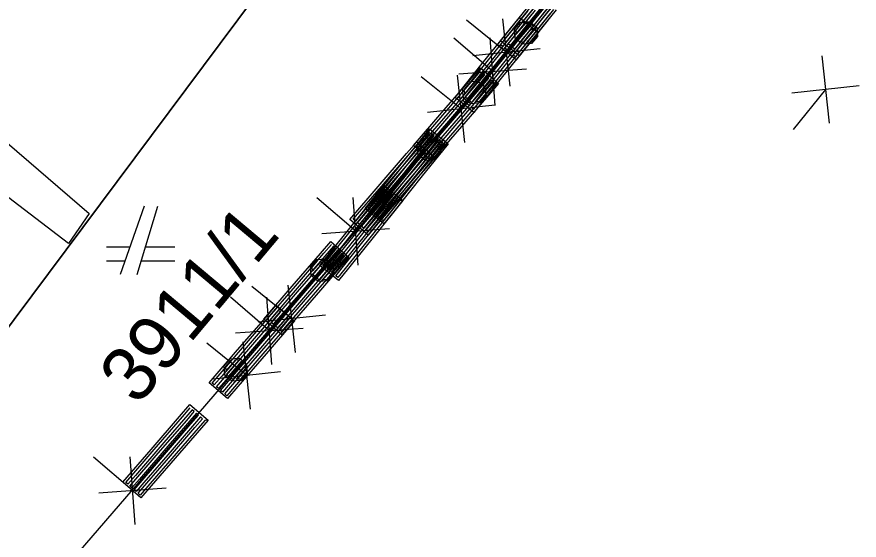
# Model space of a CAD drawing. Extents: x -266179 to -264727, y -1243225 to -1241702.
# Drawn here: x -264753.95 to -264729.33, y -1242431.03 to -1242415.73 of the extents above; entities that cross this region are included whole.
import ezdxf

# ---------------------------------------------------------------- set-up
doc = ezdxf.new("R2010")
doc.units = 0
for name, color, linetype in [('Vrstva 1', 7, 'Continuous'), ('Vrstva 19', 7, 'Continuous'), ('Vrstva 2', 7, 'Continuous'), ('Vrstva 21', 7, 'Continuous')]:
    doc.layers.add(name, color=color, linetype=linetype)

msp = doc.modelspace()

# ---------------------------------------------------------------- linework, layer by layer
at = {"layer": 'Vrstva 1'}
for p, q in [((-264742, -1242408.45), (-264789.69, -1242472.4)), ((-264789.69, -1242472.4), (-264742, -1242408.45)), ((-264737.83, -1242414.53), (-264740.79, -1242418.21)), ((-264740.79, -1242418.21), (-264743.3, -1242421.13)), ((-264743.3, -1242421.13), (-264790.15, -1242475.37)), ((-264750.23, -1242421.27), (-264750.93, -1242423.27)), ((-264750.43, -1242423.27), (-264749.83, -1242421.27)), ((-264750.65, -1242422.47), (-264751.33, -1242422.47)), ((-264749.33, -1242422.47), (-264750.19, -1242422.47)), ((-264751.33, -1242422.87), (-264750.79, -1242422.87)), ((-264750.31, -1242422.87), (-264749.33, -1242422.87))]:
    msp.add_line(p, q, dxfattribs=at)
at = {"layer": 'Vrstva 19'}
for p, q in [((-264737.83, -1242414.53), (-264740.79, -1242418.21)), ((-264740.79, -1242418.21), (-264743.3, -1242421.13)), ((-264743.3, -1242421.13), (-264790.15, -1242475.37))]:
    msp.add_line(p, q, dxfattribs=at)
for points in [[(-264738.497, -1242415.55), (-264739.293, -1242416.54), (-264739.506, -1242416.805), (-264739.568, -1242416.755), (-264738.772, -1242415.765), (-264737.976, -1242414.775)], [(-264738.271, -1242415.524), (-264739.068, -1242416.512), (-264739.282, -1242416.777), (-264739.344, -1242416.727), (-264738.547, -1242415.738), (-264737.75, -1242414.749)], [(-264738.372, -1242415.65), (-264739.168, -1242416.64), (-264739.381, -1242416.905), (-264739.443, -1242416.855), (-264738.647, -1242415.865), (-264737.851, -1242414.876)], [(-264738.645, -1242415.222), (-264739.442, -1242416.211), (-264739.656, -1242416.476), (-264739.718, -1242416.426), (-264738.921, -1242415.437)], [(-264738.746, -1242415.35), (-264739.542, -1242416.339), (-264739.755, -1242416.604), (-264739.817, -1242416.554), (-264739.021, -1242415.564)], [(-264738.186, -1242415.529), (-264738.983, -1242416.517), (-264739.271, -1242416.876), (-264739.816, -1242416.436), (-264739.019, -1242415.448)], [(-264738.621, -1242415.45), (-264739.417, -1242416.439), (-264739.63, -1242416.704), (-264739.693, -1242416.654), (-264738.897, -1242415.665)], [(-264738.521, -1242415.323), (-264739.318, -1242416.312), (-264739.531, -1242416.576), (-264739.593, -1242416.526), (-264738.796, -1242415.537)], [(-264738.396, -1242415.423), (-264739.193, -1242416.412), (-264739.406, -1242416.677), (-264739.469, -1242416.627), (-264738.672, -1242415.638)], [(-264738.717, -1242416.191), (-264739.513, -1242417.181), (-264740.309, -1242418.17), (-264740.597, -1242418.529), (-264741.143, -1242418.09), (-264740.347, -1242417.1), (-264739.551, -1242416.111), (-264739.262, -1242415.752), (-264738.717, -1242416.191), (-264738.803, -1242416.186), (-264739.599, -1242417.176), (-264740.395, -1242418.165), (-264740.608, -1242418.43), (-264740.67, -1242418.38), (-264739.874, -1242417.39), (-264739.078, -1242416.401), (-264738.865, -1242416.136), (-264738.927, -1242416.086), (-264739.723, -1242417.075), (-264740.519, -1242418.065), (-264740.732, -1242418.33), (-264740.795, -1242418.28), (-264739.999, -1242417.29), (-264739.203, -1242416.301), (-264738.99, -1242416.036), (-264739.052, -1242415.985), (-264739.848, -1242416.975), (-264740.644, -1242417.965), (-264740.857, -1242418.23), (-264740.919, -1242418.179), (-264740.123, -1242417.19), (-264739.327, -1242416.2), (-264739.114, -1242415.935), (-264739.177, -1242415.885), (-264739.973, -1242416.875), (-264740.769, -1242417.864), (-264740.982, -1242418.129), (-264741.044, -1242418.079), (-264740.248, -1242417.09), (-264739.452, -1242416.1), (-264739.239, -1242415.835)], [(-264738.273, -1242415.64), (-264739.069, -1242416.629), (-264739.358, -1242416.988), (-264739.903, -1242416.549), (-264739.107, -1242415.559)], [(-264738.736, -1242416.311), (-264738.912, -1242416.516), (-264739.18, -1242416.536), (-264739.384, -1242416.36), (-264739.404, -1242416.092), (-264739.228, -1242415.887), (-264738.96, -1242415.867), (-264738.756, -1242416.043), (-264738.736, -1242416.311), (-264738.772, -1242416.292), (-264738.929, -1242416.474), (-264739.042, -1242416.483), (-264738.781, -1242416.18), (-264738.789, -1242416.067), (-264739.155, -1242416.491), (-264739.215, -1242416.439), (-264738.85, -1242416.015), (-264738.911, -1242415.962), (-264739.276, -1242416.387), (-264739.336, -1242416.335), (-264738.971, -1242415.91), (-264739.084, -1242415.919), (-264739.345, -1242416.222), (-264739.353, -1242416.109), (-264739.197, -1242415.927)], [(-264739.874, -1242417.68), (-264740.702, -1242418.643), (-264741.53, -1242419.606), (-264741.83, -1242419.954), (-264742.361, -1242419.498), (-264741.532, -1242418.535), (-264740.704, -1242417.572), (-264740.404, -1242417.223), (-264739.874, -1242417.68), (-264739.972, -1242417.687), (-264740.801, -1242418.65), (-264741.629, -1242419.613), (-264741.85, -1242419.871), (-264741.911, -1242419.819), (-264741.083, -1242418.856), (-264740.255, -1242417.893), (-264740.033, -1242417.635), (-264740.094, -1242417.583), (-264740.922, -1242418.546), (-264741.75, -1242419.509), (-264741.972, -1242419.766), (-264742.032, -1242419.714), (-264741.204, -1242418.751), (-264740.376, -1242417.789), (-264740.154, -1242417.531), (-264740.215, -1242417.479), (-264741.043, -1242418.441), (-264741.871, -1242419.404), (-264742.093, -1242419.662), (-264742.154, -1242419.61), (-264741.325, -1242418.647), (-264740.497, -1242417.684), (-264740.276, -1242417.426), (-264740.336, -1242417.374), (-264741.164, -1242418.337), (-264741.993, -1242419.3), (-264742.214, -1242419.558), (-264742.275, -1242419.505), (-264741.447, -1242418.543), (-264740.619, -1242417.58), (-264740.397, -1242417.322)], [(-264740.248, -1242418.04), (-264740.418, -1242418.25), (-264740.685, -1242418.279), (-264740.895, -1242418.11), (-264740.924, -1242417.843), (-264740.755, -1242417.632), (-264740.487, -1242417.604), (-264740.277, -1242417.773), (-264740.248, -1242418.04), (-264740.286, -1242418.023), (-264740.436, -1242418.21), (-264740.549, -1242418.222), (-264740.298, -1242417.91), (-264740.31, -1242417.798), (-264740.661, -1242418.234), (-264740.724, -1242418.184), (-264740.372, -1242417.748), (-264740.435, -1242417.698), (-264740.786, -1242418.134), (-264740.848, -1242418.083), (-264740.497, -1242417.647), (-264740.609, -1242417.659), (-264740.86, -1242417.971), (-264740.873, -1242417.858), (-264740.722, -1242417.672)], [(-264741.342, -1242419.445), (-264742.139, -1242420.434), (-264742.936, -1242421.423), (-264743.225, -1242421.781), (-264743.77, -1242421.341), (-264742.973, -1242420.353), (-264742.176, -1242419.364), (-264741.887, -1242419.006), (-264741.342, -1242419.445), (-264741.441, -1242419.456), (-264742.238, -1242420.444), (-264743.035, -1242421.433), (-264743.248, -1242421.698), (-264743.31, -1242421.648), (-264742.513, -1242420.659), (-264741.716, -1242419.67), (-264741.503, -1242419.405), (-264741.565, -1242419.355), (-264742.362, -1242420.344), (-264743.159, -1242421.333), (-264743.372, -1242421.597), (-264743.435, -1242421.547), (-264742.638, -1242420.558), (-264741.841, -1242419.57), (-264741.627, -1242419.305), (-264741.69, -1242419.255), (-264742.487, -1242420.244), (-264743.284, -1242421.232), (-264743.497, -1242421.497), (-264743.559, -1242421.447), (-264742.762, -1242420.458), (-264741.965, -1242419.469), (-264741.752, -1242419.205), (-264741.814, -1242419.154), (-264742.611, -1242420.143), (-264743.408, -1242421.132), (-264743.622, -1242421.397), (-264743.684, -1242421.346), (-264742.887, -1242420.358), (-264742.09, -1242419.369), (-264741.877, -1242419.104)], [(-264741.729, -1242419.842), (-264742.558, -1242420.805), (-264743.386, -1242421.768), (-264743.686, -1242422.117), (-264744.216, -1242421.66), (-264743.388, -1242420.697), (-264742.56, -1242419.734), (-264742.26, -1242419.386), (-264741.729, -1242419.842), (-264741.815, -1242419.835), (-264742.643, -1242420.797), (-264743.471, -1242421.76), (-264743.693, -1242422.018), (-264743.754, -1242421.966), (-264742.926, -1242421.003), (-264742.097, -1242420.04), (-264741.876, -1242419.782), (-264741.936, -1242419.73), (-264742.765, -1242420.693), (-264743.593, -1242421.656), (-264743.814, -1242421.914), (-264743.875, -1242421.861), (-264743.047, -1242420.899), (-264742.219, -1242419.936), (-264741.997, -1242419.678), (-264742.058, -1242419.626), (-264742.886, -1242420.589), (-264743.714, -1242421.551), (-264743.936, -1242421.809), (-264743.996, -1242421.757), (-264743.168, -1242420.794), (-264742.34, -1242419.831), (-264742.118, -1242419.574), (-264742.179, -1242419.521), (-264743.007, -1242420.484), (-264743.835, -1242421.447), (-264744.057, -1242421.705), (-264744.118, -1242421.653), (-264743.289, -1242420.69), (-264742.461, -1242419.727), (-264742.24, -1242419.469)], [(-264741.573, -1242419.694), (-264741.742, -1242419.905), (-264742.009, -1242419.934), (-264742.22, -1242419.764), (-264742.249, -1242419.497), (-264742.08, -1242419.287), (-264741.812, -1242419.258), (-264741.602, -1242419.427), (-264741.573, -1242419.694), (-264741.611, -1242419.677), (-264741.761, -1242419.864), (-264741.873, -1242419.876), (-264741.623, -1242419.564), (-264741.635, -1242419.452), (-264741.986, -1242419.888), (-264742.048, -1242419.838), (-264741.697, -1242419.402), (-264741.76, -1242419.352), (-264742.111, -1242419.788), (-264742.173, -1242419.738), (-264741.822, -1242419.301), (-264741.934, -1242419.314), (-264742.185, -1242419.625), (-264742.197, -1242419.513), (-264742.047, -1242419.326)], [(-264742.665, -1242421.1), (-264743.461, -1242422.09), (-264744.257, -1242423.079), (-264744.546, -1242423.438), (-264745.091, -1242422.999), (-264744.295, -1242422.009), (-264743.499, -1242421.02), (-264743.211, -1242420.661), (-264742.665, -1242421.1), (-264742.764, -1242421.111), (-264743.56, -1242422.1), (-264744.356, -1242423.09), (-264744.569, -1242423.355), (-264744.631, -1242423.305), (-264743.835, -1242422.315), (-264743.039, -1242421.325), (-264742.826, -1242421.06), (-264742.888, -1242421.01), (-264743.684, -1242422), (-264744.48, -1242422.99), (-264744.694, -1242423.254), (-264744.756, -1242423.204), (-264743.96, -1242422.215), (-264743.164, -1242421.225), (-264742.951, -1242420.96), (-264743.013, -1242420.91), (-264743.809, -1242421.9), (-264744.605, -1242422.889), (-264744.818, -1242423.154), (-264744.881, -1242423.104), (-264744.085, -1242422.114), (-264743.289, -1242421.125), (-264743.075, -1242420.86), (-264743.138, -1242420.81), (-264743.934, -1242421.799), (-264744.73, -1242422.789), (-264744.943, -1242423.054), (-264745.005, -1242423.004), (-264744.209, -1242422.014), (-264743.413, -1242421.025), (-264743.2, -1242420.76)], [(-264744.245, -1242422.759), (-264745.075, -1242423.72), (-264745.905, -1242424.681), (-264746.205, -1242425.029), (-264746.735, -1242424.572), (-264745.905, -1242423.61), (-264745.075, -1242422.649), (-264744.774, -1242422.301), (-264744.245, -1242422.759), (-264744.33, -1242422.751), (-264745.16, -1242423.712), (-264745.99, -1242424.673), (-264746.213, -1242424.93), (-264746.273, -1242424.878), (-264745.443, -1242423.917), (-264744.613, -1242422.956), (-264744.391, -1242422.699), (-264744.451, -1242422.646), (-264745.281, -1242423.607), (-264746.112, -1242424.568), (-264746.334, -1242424.826), (-264746.394, -1242424.774), (-264745.564, -1242423.812), (-264744.734, -1242422.851), (-264744.512, -1242422.594), (-264744.572, -1242422.542), (-264745.402, -1242423.503), (-264746.233, -1242424.464), (-264746.455, -1242424.721), (-264746.515, -1242424.669), (-264745.685, -1242423.708), (-264744.855, -1242422.747), (-264744.633, -1242422.489), (-264744.693, -1242422.437), (-264745.524, -1242423.398), (-264746.354, -1242424.359), (-264746.576, -1242424.617), (-264746.636, -1242424.564), (-264745.806, -1242423.603), (-264744.976, -1242422.642), (-264744.754, -1242422.385)], [(-264744.7, -1242423.249), (-264744.876, -1242423.454), (-264745.144, -1242423.474), (-264745.348, -1242423.298), (-264745.369, -1242423.03), (-264745.192, -1242422.825), (-264744.925, -1242422.805), (-264744.72, -1242422.981), (-264744.7, -1242423.249), (-264744.737, -1242423.231), (-264744.893, -1242423.413), (-264745.006, -1242423.421), (-264744.745, -1242423.118), (-264744.754, -1242423.005), (-264745.119, -1242423.43), (-264745.179, -1242423.378), (-264744.814, -1242422.953), (-264744.875, -1242422.901), (-264745.24, -1242423.325), (-264745.301, -1242423.273), (-264744.935, -1242422.849), (-264745.048, -1242422.857), (-264745.309, -1242423.16), (-264745.318, -1242423.048), (-264745.161, -1242422.866)], [(-264745.838, -1242424.618), (-264746.666, -1242425.581), (-264747.494, -1242426.544), (-264747.794, -1242426.893), (-264748.325, -1242426.436), (-264747.497, -1242425.473), (-264746.668, -1242424.511), (-264746.368, -1242424.162), (-264745.838, -1242424.618), (-264745.936, -1242424.626), (-264746.765, -1242425.589), (-264747.593, -1242426.551), (-264747.815, -1242426.809), (-264747.875, -1242426.757), (-264747.047, -1242425.794), (-264746.219, -1242424.831), (-264745.997, -1242424.574), (-264746.058, -1242424.521), (-264746.886, -1242425.484), (-264747.714, -1242426.447), (-264747.936, -1242426.705), (-264747.997, -1242426.653), (-264747.168, -1242425.69), (-264746.34, -1242424.727), (-264746.118, -1242424.469), (-264746.179, -1242424.417), (-264747.007, -1242425.38), (-264747.835, -1242426.343), (-264748.057, -1242426.6), (-264748.118, -1242426.548), (-264747.29, -1242425.585), (-264746.461, -1242424.623), (-264746.24, -1242424.365), (-264746.3, -1242424.313), (-264747.129, -1242425.276), (-264747.957, -1242426.238), (-264748.179, -1242426.496), (-264748.239, -1242426.444), (-264747.411, -1242425.481), (-264746.583, -1242424.518), (-264746.361, -1242424.261)], [(-264747.222, -1242426.16), (-264747.398, -1242426.364), (-264747.666, -1242426.384), (-264747.871, -1242426.207), (-264747.89, -1242425.939), (-264747.714, -1242425.735), (-264747.446, -1242425.715), (-264747.241, -1242425.892), (-264747.222, -1242426.16), (-264747.259, -1242426.141), (-264747.415, -1242426.323), (-264747.528, -1242426.331), (-264747.267, -1242426.028), (-264747.275, -1242425.916), (-264747.641, -1242426.339), (-264747.702, -1242426.287), (-264747.336, -1242425.863), (-264747.396, -1242425.811), (-264747.762, -1242426.235), (-264747.823, -1242426.183), (-264747.457, -1242425.759), (-264747.569, -1242425.767), (-264747.831, -1242426.07), (-264747.839, -1242425.957), (-264747.682, -1242425.775)], [(-264748.362, -1242427.527), (-264749.193, -1242428.488), (-264750.023, -1242429.449), (-264750.323, -1242429.797), (-264750.853, -1242429.339), (-264750.023, -1242428.378), (-264749.193, -1242427.417), (-264748.892, -1242427.069), (-264748.362, -1242427.527), (-264748.461, -1242427.534), (-264749.291, -1242428.495), (-264750.121, -1242429.456), (-264750.344, -1242429.713), (-264750.404, -1242429.661), (-264749.574, -1242428.7), (-264748.744, -1242427.739), (-264748.522, -1242427.481), (-264748.582, -1242427.429), (-264749.412, -1242428.39), (-264750.243, -1242429.351), (-264750.465, -1242429.609), (-264750.525, -1242429.557), (-264749.695, -1242428.595), (-264748.865, -1242427.634), (-264748.643, -1242427.377), (-264748.703, -1242427.325), (-264749.534, -1242428.286), (-264750.364, -1242429.247), (-264750.586, -1242429.504), (-264750.646, -1242429.452), (-264749.816, -1242428.491), (-264748.986, -1242427.53), (-264748.764, -1242427.272), (-264748.824, -1242427.22), (-264749.655, -1242428.181), (-264750.485, -1242429.142), (-264750.707, -1242429.4), (-264750.768, -1242429.347), (-264749.937, -1242428.386), (-264749.107, -1242427.425), (-264748.885, -1242427.168)]]:
    msp.add_lwpolyline(points, dxfattribs=at)
at = {"layer": 'Vrstva 2'}
for p, q in [((-264756.36, -1242417.59), (-264751.84, -1242421.48)), ((-264752.44, -1242422.36), (-264757.86, -1242418.23)), ((-264751.84, -1242421.48), (-264752.44, -1242422.36))]:
    msp.add_line(p, q, dxfattribs=at)
at = {"layer": 'Vrstva 21'}
for p, q in [((-264737.83, -1242414.53), (-264740.79, -1242418.21)), ((-264739.532, -1242417.757), (-264739.744, -1242415.788)), ((-264739.638, -1242416.773), (-264740.806, -1242415.831)), ((-264740.042, -1242417.337), (-264741.179, -1242416.359)), ((-264739.968, -1242418.324), (-264740.116, -1242416.35)), ((-264738.654, -1242416.667), (-264740.622, -1242416.878)), ((-264730.424, -1242416.875), (-264730.213, -1242418.844)), ((-264739.055, -1242417.263), (-264741.029, -1242417.411)), ((-264740.964, -1242418.426), (-264742.133, -1242417.486)), ((-264740.857, -1242419.41), (-264741.07, -1242417.442)), ((-264729.334, -1242417.754), (-264731.303, -1242417.966)), ((-264730.319, -1242417.86), (-264731.26, -1242419.028)), ((-264740.79, -1242418.21), (-264743.3, -1242421.13)), ((-264739.98, -1242418.319), (-264741.948, -1242418.533)), ((-264743.3, -1242421.13), (-264790.15, -1242475.37)), ((-264744.048, -1242422.003), (-264745.185, -1242421.025)), ((-264743.974, -1242422.99), (-264744.122, -1242421.016)), ((-264743.061, -1242421.929), (-264745.035, -1242422.077)), ((-264745.913, -1242424.559), (-264747.081, -1242423.617)), ((-264745.808, -1242425.543), (-264746.019, -1242423.574)), ((-264746.568, -1242424.914), (-264747.704, -1242423.933)), ((-264746.496, -1242425.901), (-264746.641, -1242423.926)), ((-264744.929, -1242424.453), (-264746.898, -1242424.664)), ((-264745.581, -1242424.842), (-264747.556, -1242424.986)), ((-264747.231, -1242426.218), (-264748.4, -1242425.278)), ((-264747.125, -1242427.202), (-264747.338, -1242425.234)), ((-264746.247, -1242426.111), (-264748.216, -1242426.325)), ((-264750.495, -1242430.571), (-264750.643, -1242428.597)), ((-264750.569, -1242429.584), (-264751.706, -1242428.606)), ((-264749.582, -1242429.51), (-264751.556, -1242429.658))]:
    msp.add_line(p, q, dxfattribs=at)

# ---------------------------------------------------------------- texts
at = {"layer": 'Vrstva 1'}
msp.add_text('3911/1', height=1.6, rotation=50.0192, dxfattribs=at).set_placement((-264750.427, -1242427.135))

doc.saveas('drawing.dxf')
